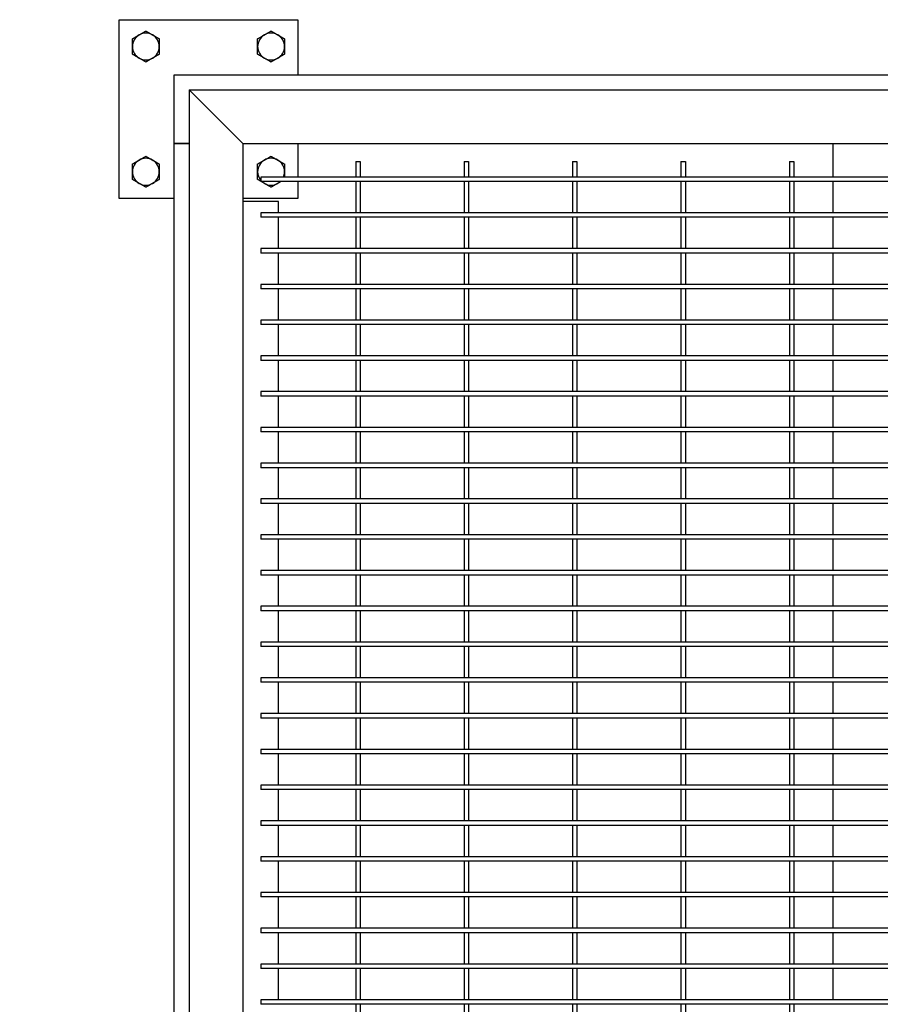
# Model space of a CAD drawing. Header units: inches. Extents: x 24 to 1128, y -94 to 748.
# Tile 500 of 546: x 622 to 646, y 535 to 562. Entities that reach past the tile are written whole.
import ezdxf

# ---------------------------------------------------------------- set-up
doc = ezdxf.new("R2010")
doc.units = ezdxf.units.IN
doc.header["$LTSCALE"] = 32
doc.header["$MEASUREMENT"] = 0
doc.layers.add('Dimension (ANSI)', color=7, linetype='Continuous', lineweight=25)
doc.layers.add('Visible (ANSI)', color=7, linetype='Continuous', lineweight=30)
doc.styles.add('Note Text (ANSI)', font='tahoma.ttf')
doc.dimstyles.new('Architectural (ANSI)', dxfattribs={"dimscale": 32, "dimtxt": 0.125, "dimasz": 0.098425, "dimexe": 0.125, "dimexo": 0.0625, "dimgap": 0.031496, "dimtad": 0, "dimtih": 1, "dimtoh": 1, "dimdec": 4, "dimrnd": 1e-08, "dimzin": 3, "dimdsep": 46, "dimlunit": 4, "dimtxsty": 'Note Text (ANSI)', "dimcen": 0.09, "dimdle": 0.393701, "dimclrd": 256, "dimclre": 256, "dimclrt": 256, "dimadec": 0, "dimazin": 3, "dimtfac": 0.96, "dimtofl": 0, "dimtmove": 0, "dimatfit": 3, "dimfxl": 1, "dimfrac": 2, "dimtolj": 1, "dimtzin": 12, "dimlwd": -1, "dimlwe": -1, "dimarcsym": 0})

# ---------------------------------------------------------------- blocks, each defined once
blk = doc.blocks.new('*D15')
at = {"layer": 'Defpoints', "color": 0, "transparency": 16777216}
for p in [(692.915, 562.239), (493.915, 496.383), (692.915, 464.957)]:
    blk.add_point(p, dxfattribs=at)
at = {"layer": 'Dimension (ANSI)', "transparency": 16777216}
for p, q in [((692.915, 560.239), (692.915, 460.957)), ((493.915, 494.383), (493.915, 460.957)), ((497.065, 464.957), (578.675, 464.957)), ((689.766, 464.957), (594.155, 464.957))]:
    blk.add_line(p, q, dxfattribs=at)
for points in [[(497.065, 465.481), (497.065, 464.432), (493.915, 464.957)], [(689.766, 465.481), (689.766, 464.432), (692.915, 464.957)]]:
    blk.add_solid(points, dxfattribs=at)
at = {"layer": 'Dimension (ANSI)', "transparency": 16777216, "insert": (579.683, 467.036), "char_height": 4, "attachment_point": 1, "style": 'Note Text (ANSI)'}
blk.add_mtext('\\A1;16\'-7"', dxfattribs=at)

msp = doc.modelspace()

# ---------------------------------------------------------------- linework, layer by layer
at = {"layer": 'Visible (ANSI)'}
for p, q in [((624.99529, 562.23882), (629.99529, 562.23882)), ((624.99529, 557.23882), (624.99529, 562.23882)), ((629.99529, 562.23882), (629.99529, 560.69882)), ((626.53529, 560.69882), (691.37529, 560.69882)), ((626.53529, 558.77882), (626.53529, 560.69882)), ((626.95529, 560.27882), (627.33029, 559.90382)), ((626.95529, 560.27882), (626.95529, 520.27882)), ((626.95529, 560.27882), (690.95529, 560.27882)), ((627.33029, 559.90382), (626.95529, 560.27882)), ((628.08029, 559.15382), (627.33029, 559.90382)), ((627.33029, 559.90382), (628.08029, 559.15382)), ((628.08029, 559.15382), (628.45529, 558.77882)), ((628.45529, 558.77882), (628.08029, 559.15382)), ((626.95529, 558.77882), (626.53529, 558.77882)), ((626.53529, 521.77882), (626.53529, 558.77882)), ((626.53529, 558.77882), (626.95529, 558.77882)), ((628.45529, 558.77882), (628.45529, 521.77882)), ((628.45529, 558.77882), (689.45529, 558.77882)), ((629.99529, 558.77882), (629.99529, 557.84132)), ((644.95529, 558.77882), (644.95529, 557.84132)), ((631.61154, 558.27882), (631.73654, 558.27882)), ((631.61154, 558.27882), (631.61154, 557.84132)), ((631.73654, 558.27882), (631.73654, 557.84132)), ((634.64279, 558.27882), (634.76779, 558.27882)), ((634.64279, 558.27882), (634.64279, 557.84132)), ((634.76779, 558.27882), (634.76779, 557.84132)), ((637.67404, 558.27882), (637.79904, 558.27882)), ((637.67404, 558.27882), (637.67404, 557.84132)), ((637.79904, 558.27882), (637.79904, 557.84132)), ((640.70529, 558.27882), (640.83029, 558.27882)), ((640.70529, 558.27882), (640.70529, 557.84132)), ((640.83029, 558.27882), (640.83029, 557.84132)), ((643.73654, 558.27882), (643.86154, 558.27882)), ((643.73654, 558.27882), (643.73654, 557.84132)), ((643.86154, 558.27882), (643.86154, 557.84132)), ((631.67404, 557.84132), (628.95529, 557.84132)), ((628.95529, 557.84132), (628.95529, 557.71632)), ((631.67404, 557.71632), (628.95529, 557.71632)), ((629.99529, 557.71632), (629.99529, 557.23882)), ((631.61154, 557.71632), (631.61154, 556.84132)), ((634.70529, 557.84132), (631.67404, 557.84132)), ((634.70529, 557.71632), (631.67404, 557.71632)), ((631.73654, 557.71632), (631.73654, 556.84132)), ((634.64279, 557.71632), (634.64279, 556.84132)), ((637.73654, 557.84132), (634.70529, 557.84132)), ((637.73654, 557.71632), (634.70529, 557.71632)), ((634.76779, 557.71632), (634.76779, 556.84132)), ((637.67404, 557.71632), (637.67404, 556.84132)), ((640.76779, 557.84132), (637.73654, 557.84132)), ((640.76779, 557.71632), (637.73654, 557.71632)), ((637.79904, 557.71632), (637.79904, 556.84132)), ((640.70529, 557.71632), (640.70529, 556.84132)), ((643.79904, 557.84132), (640.76779, 557.84132)), ((643.79904, 557.71632), (640.76779, 557.71632)), ((640.83029, 557.71632), (640.83029, 556.84132)), ((643.73654, 557.71632), (643.73654, 556.84132)), ((646.83029, 557.84132), (643.79904, 557.84132)), ((646.83029, 557.71632), (643.79904, 557.71632)), ((643.86154, 557.71632), (643.86154, 556.84132)), ((644.95529, 557.71632), (644.95529, 556.84132)), ((626.53529, 557.23882), (624.99529, 557.23882)), ((629.99529, 557.23882), (628.45529, 557.23882)), ((629.45529, 557.15382), (628.45529, 557.15382)), ((629.45529, 556.84132), (629.45529, 557.15382)), ((631.67404, 556.84132), (628.95529, 556.84132)), ((628.95529, 556.84132), (628.95529, 556.71632)), ((634.70529, 556.84132), (631.67404, 556.84132)), ((637.73654, 556.84132), (634.70529, 556.84132)), ((640.76779, 556.84132), (637.73654, 556.84132)), ((643.79904, 556.84132), (640.76779, 556.84132)), ((646.83029, 556.84132), (643.79904, 556.84132)), ((631.67404, 556.71632), (628.95529, 556.71632)), ((629.45529, 555.84132), (629.45529, 556.71632)), ((631.61154, 556.71632), (631.61154, 555.84132)), ((634.70529, 556.71632), (631.67404, 556.71632)), ((631.73654, 556.71632), (631.73654, 555.84132)), ((634.64279, 556.71632), (634.64279, 555.84132)), ((637.73654, 556.71632), (634.70529, 556.71632)), ((634.76779, 556.71632), (634.76779, 555.84132)), ((637.67404, 556.71632), (637.67404, 555.84132)), ((640.76779, 556.71632), (637.73654, 556.71632)), ((637.79904, 556.71632), (637.79904, 555.84132)), ((640.70529, 556.71632), (640.70529, 555.84132)), ((643.79904, 556.71632), (640.76779, 556.71632)), ((640.83029, 556.71632), (640.83029, 555.84132)), ((643.73654, 556.71632), (643.73654, 555.84132)), ((646.83029, 556.71632), (643.79904, 556.71632)), ((643.86154, 556.71632), (643.86154, 555.84132)), ((644.95529, 556.71632), (644.95529, 555.84132)), ((631.67404, 555.84132), (628.95529, 555.84132)), ((628.95529, 555.84132), (628.95529, 555.71632)), ((631.67404, 555.71632), (628.95529, 555.71632)), ((629.45529, 554.84132), (629.45529, 555.71632)), ((631.61154, 555.71632), (631.61154, 554.84132)), ((634.70529, 555.84132), (631.67404, 555.84132)), ((634.70529, 555.71632), (631.67404, 555.71632)), ((631.73654, 555.71632), (631.73654, 554.84132)), ((634.64279, 555.71632), (634.64279, 554.84132)), ((637.73654, 555.84132), (634.70529, 555.84132)), ((637.73654, 555.71632), (634.70529, 555.71632)), ((634.76779, 555.71632), (634.76779, 554.84132)), ((637.67404, 555.71632), (637.67404, 554.84132)), ((640.76779, 555.84132), (637.73654, 555.84132)), ((640.76779, 555.71632), (637.73654, 555.71632)), ((637.79904, 555.71632), (637.79904, 554.84132)), ((640.70529, 555.71632), (640.70529, 554.84132)), ((643.79904, 555.84132), (640.76779, 555.84132)), ((643.79904, 555.71632), (640.76779, 555.71632)), ((640.83029, 555.71632), (640.83029, 554.84132)), ((643.73654, 555.71632), (643.73654, 554.84132)), ((646.83029, 555.84132), (643.79904, 555.84132)), ((646.83029, 555.71632), (643.79904, 555.71632)), ((643.86154, 555.71632), (643.86154, 554.84132)), ((644.95529, 555.71632), (644.95529, 554.84132)), ((631.67404, 554.84132), (628.95529, 554.84132)), ((628.95529, 554.84132), (628.95529, 554.71632)), ((631.67404, 554.71632), (628.95529, 554.71632)), ((629.45529, 553.84132), (629.45529, 554.71632)), ((631.61154, 554.71632), (631.61154, 553.84132)), ((634.70529, 554.84132), (631.67404, 554.84132)), ((634.70529, 554.71632), (631.67404, 554.71632)), ((631.73654, 554.71632), (631.73654, 553.84132)), ((634.64279, 554.71632), (634.64279, 553.84132)), ((637.73654, 554.84132), (634.70529, 554.84132)), ((637.73654, 554.71632), (634.70529, 554.71632)), ((634.76779, 554.71632), (634.76779, 553.84132)), ((637.67404, 554.71632), (637.67404, 553.84132)), ((640.76779, 554.84132), (637.73654, 554.84132)), ((640.76779, 554.71632), (637.73654, 554.71632)), ((637.79904, 554.71632), (637.79904, 553.84132)), ((640.70529, 554.71632), (640.70529, 553.84132)), ((643.79904, 554.84132), (640.76779, 554.84132)), ((643.79904, 554.71632), (640.76779, 554.71632)), ((640.83029, 554.71632), (640.83029, 553.84132)), ((643.73654, 554.71632), (643.73654, 553.84132)), ((646.83029, 554.84132), (643.79904, 554.84132)), ((646.83029, 554.71632), (643.79904, 554.71632)), ((643.86154, 554.71632), (643.86154, 553.84132)), ((644.95529, 554.71632), (644.95529, 553.84132)), ((631.67404, 553.84132), (628.95529, 553.84132)), ((628.95529, 553.84132), (628.95529, 553.71632)), ((634.70529, 553.84132), (631.67404, 553.84132)), ((637.73654, 553.84132), (634.70529, 553.84132)), ((640.76779, 553.84132), (637.73654, 553.84132)), ((643.79904, 553.84132), (640.76779, 553.84132)), ((646.83029, 553.84132), (643.79904, 553.84132)), ((631.67404, 553.71632), (628.95529, 553.71632)), ((629.45529, 552.84132), (629.45529, 553.71632)), ((631.61154, 553.71632), (631.61154, 552.84132)), ((634.70529, 553.71632), (631.67404, 553.71632)), ((631.73654, 553.71632), (631.73654, 552.84132)), ((634.64279, 553.71632), (634.64279, 552.84132)), ((637.73654, 553.71632), (634.70529, 553.71632)), ((634.76779, 553.71632), (634.76779, 552.84132)), ((637.67404, 553.71632), (637.67404, 552.84132)), ((640.76779, 553.71632), (637.73654, 553.71632)), ((637.79904, 553.71632), (637.79904, 552.84132)), ((640.70529, 553.71632), (640.70529, 552.84132)), ((643.79904, 553.71632), (640.76779, 553.71632)), ((640.83029, 553.71632), (640.83029, 552.84132)), ((643.73654, 553.71632), (643.73654, 552.84132)), ((646.83029, 553.71632), (643.79904, 553.71632)), ((643.86154, 553.71632), (643.86154, 552.84132)), ((644.95529, 553.71632), (644.95529, 552.84132)), ((631.67404, 552.84132), (628.95529, 552.84132)), ((628.95529, 552.84132), (628.95529, 552.71632)), ((631.67404, 552.71632), (628.95529, 552.71632)), ((629.45529, 551.84132), (629.45529, 552.71632)), ((631.61154, 552.71632), (631.61154, 551.84132)), ((634.70529, 552.84132), (631.67404, 552.84132)), ((634.70529, 552.71632), (631.67404, 552.71632)), ((631.73654, 552.71632), (631.73654, 551.84132)), ((634.64279, 552.71632), (634.64279, 551.84132)), ((637.73654, 552.84132), (634.70529, 552.84132)), ((637.73654, 552.71632), (634.70529, 552.71632)), ((634.76779, 552.71632), (634.76779, 551.84132)), ((637.67404, 552.71632), (637.67404, 551.84132)), ((640.76779, 552.84132), (637.73654, 552.84132)), ((640.76779, 552.71632), (637.73654, 552.71632)), ((637.79904, 552.71632), (637.79904, 551.84132)), ((640.70529, 552.71632), (640.70529, 551.84132)), ((643.79904, 552.84132), (640.76779, 552.84132)), ((643.79904, 552.71632), (640.76779, 552.71632)), ((640.83029, 552.71632), (640.83029, 551.84132)), ((643.73654, 552.71632), (643.73654, 551.84132)), ((646.83029, 552.84132), (643.79904, 552.84132)), ((646.83029, 552.71632), (643.79904, 552.71632)), ((643.86154, 552.71632), (643.86154, 551.84132)), ((644.95529, 552.71632), (644.95529, 551.84132)), ((631.67404, 551.84132), (628.95529, 551.84132)), ((628.95529, 551.84132), (628.95529, 551.71632)), ((634.70529, 551.84132), (631.67404, 551.84132)), ((637.73654, 551.84132), (634.70529, 551.84132)), ((640.76779, 551.84132), (637.73654, 551.84132)), ((643.79904, 551.84132), (640.76779, 551.84132)), ((646.83029, 551.84132), (643.79904, 551.84132)), ((631.67404, 551.71632), (628.95529, 551.71632)), ((629.45529, 550.84132), (629.45529, 551.71632)), ((631.61154, 551.71632), (631.61154, 550.84132)), ((634.70529, 551.71632), (631.67404, 551.71632)), ((631.73654, 551.71632), (631.73654, 550.84132)), ((634.64279, 551.71632), (634.64279, 550.84132)), ((637.73654, 551.71632), (634.70529, 551.71632)), ((634.76779, 551.71632), (634.76779, 550.84132)), ((637.67404, 551.71632), (637.67404, 550.84132)), ((640.76779, 551.71632), (637.73654, 551.71632)), ((637.79904, 551.71632), (637.79904, 550.84132)), ((640.70529, 551.71632), (640.70529, 550.84132)), ((643.79904, 551.71632), (640.76779, 551.71632)), ((640.83029, 551.71632), (640.83029, 550.84132)), ((643.73654, 551.71632), (643.73654, 550.84132)), ((646.83029, 551.71632), (643.79904, 551.71632)), ((643.86154, 551.71632), (643.86154, 550.84132)), ((644.95529, 551.71632), (644.95529, 550.84132)), ((631.67404, 550.84132), (628.95529, 550.84132)), ((628.95529, 550.84132), (628.95529, 550.71632)), ((634.70529, 550.84132), (631.67404, 550.84132)), ((637.73654, 550.84132), (634.70529, 550.84132)), ((640.76779, 550.84132), (637.73654, 550.84132)), ((643.79904, 550.84132), (640.76779, 550.84132)), ((646.83029, 550.84132), (643.79904, 550.84132)), ((631.67404, 550.71632), (628.95529, 550.71632)), ((629.45529, 549.84132), (629.45529, 550.71632)), ((631.61154, 550.71632), (631.61154, 549.84132)), ((634.70529, 550.71632), (631.67404, 550.71632)), ((631.73654, 550.71632), (631.73654, 549.84132)), ((634.64279, 550.71632), (634.64279, 549.84132)), ((637.73654, 550.71632), (634.70529, 550.71632)), ((634.76779, 550.71632), (634.76779, 549.84132)), ((637.67404, 550.71632), (637.67404, 549.84132)), ((640.76779, 550.71632), (637.73654, 550.71632)), ((637.79904, 550.71632), (637.79904, 549.84132)), ((640.70529, 550.71632), (640.70529, 549.84132)), ((643.79904, 550.71632), (640.76779, 550.71632)), ((640.83029, 550.71632), (640.83029, 549.84132)), ((643.73654, 550.71632), (643.73654, 549.84132)), ((646.83029, 550.71632), (643.79904, 550.71632)), ((643.86154, 550.71632), (643.86154, 549.84132)), ((644.95529, 550.71632), (644.95529, 549.84132)), ((631.67404, 549.84132), (628.95529, 549.84132)), ((628.95529, 549.84132), (628.95529, 549.71632)), ((631.67404, 549.71632), (628.95529, 549.71632)), ((629.45529, 548.84132), (629.45529, 549.71632)), ((631.61154, 549.71632), (631.61154, 548.84132)), ((634.70529, 549.84132), (631.67404, 549.84132)), ((634.70529, 549.71632), (631.67404, 549.71632)), ((631.73654, 549.71632), (631.73654, 548.84132)), ((634.64279, 549.71632), (634.64279, 548.84132)), ((637.73654, 549.84132), (634.70529, 549.84132)), ((637.73654, 549.71632), (634.70529, 549.71632)), ((634.76779, 549.71632), (634.76779, 548.84132)), ((637.67404, 549.71632), (637.67404, 548.84132)), ((640.76779, 549.84132), (637.73654, 549.84132)), ((640.76779, 549.71632), (637.73654, 549.71632)), ((637.79904, 549.71632), (637.79904, 548.84132)), ((640.70529, 549.71632), (640.70529, 548.84132)), ((643.79904, 549.84132), (640.76779, 549.84132)), ((643.79904, 549.71632), (640.76779, 549.71632)), ((640.83029, 549.71632), (640.83029, 548.84132)), ((643.73654, 549.71632), (643.73654, 548.84132)), ((646.83029, 549.84132), (643.79904, 549.84132)), ((646.83029, 549.71632), (643.79904, 549.71632)), ((643.86154, 549.71632), (643.86154, 548.84132)), ((644.95529, 549.71632), (644.95529, 548.84132)), ((631.67404, 548.84132), (628.95529, 548.84132)), ((628.95529, 548.84132), (628.95529, 548.71632)), ((634.70529, 548.84132), (631.67404, 548.84132)), ((637.73654, 548.84132), (634.70529, 548.84132)), ((640.76779, 548.84132), (637.73654, 548.84132)), ((643.79904, 548.84132), (640.76779, 548.84132)), ((646.83029, 548.84132), (643.79904, 548.84132)), ((631.67404, 548.71632), (628.95529, 548.71632)), ((629.45529, 547.84132), (629.45529, 548.71632)), ((631.61154, 548.71632), (631.61154, 547.84132)), ((634.70529, 548.71632), (631.67404, 548.71632)), ((631.73654, 548.71632), (631.73654, 547.84132)), ((634.64279, 548.71632), (634.64279, 547.84132)), ((637.73654, 548.71632), (634.70529, 548.71632)), ((634.76779, 548.71632), (634.76779, 547.84132)), ((637.67404, 548.71632), (637.67404, 547.84132)), ((640.76779, 548.71632), (637.73654, 548.71632)), ((637.79904, 548.71632), (637.79904, 547.84132)), ((640.70529, 548.71632), (640.70529, 547.84132)), ((643.79904, 548.71632), (640.76779, 548.71632)), ((640.83029, 548.71632), (640.83029, 547.84132)), ((643.73654, 548.71632), (643.73654, 547.84132)), ((646.83029, 548.71632), (643.79904, 548.71632)), ((643.86154, 548.71632), (643.86154, 547.84132)), ((644.95529, 548.71632), (644.95529, 547.84132)), ((631.67404, 547.84132), (628.95529, 547.84132)), ((628.95529, 547.84132), (628.95529, 547.71632)), ((631.67404, 547.71632), (628.95529, 547.71632)), ((629.45529, 546.84132), (629.45529, 547.71632)), ((631.61154, 547.71632), (631.61154, 546.84132)), ((634.70529, 547.84132), (631.67404, 547.84132)), ((634.70529, 547.71632), (631.67404, 547.71632)), ((631.73654, 547.71632), (631.73654, 546.84132)), ((634.64279, 547.71632), (634.64279, 546.84132)), ((637.73654, 547.84132), (634.70529, 547.84132)), ((637.73654, 547.71632), (634.70529, 547.71632)), ((634.76779, 547.71632), (634.76779, 546.84132)), ((637.67404, 547.71632), (637.67404, 546.84132)), ((640.76779, 547.84132), (637.73654, 547.84132)), ((640.76779, 547.71632), (637.73654, 547.71632)), ((637.79904, 547.71632), (637.79904, 546.84132)), ((640.70529, 547.71632), (640.70529, 546.84132)), ((643.79904, 547.84132), (640.76779, 547.84132)), ((643.79904, 547.71632), (640.76779, 547.71632)), ((640.83029, 547.71632), (640.83029, 546.84132)), ((643.73654, 547.71632), (643.73654, 546.84132)), ((646.83029, 547.84132), (643.79904, 547.84132)), ((646.83029, 547.71632), (643.79904, 547.71632)), ((643.86154, 547.71632), (643.86154, 546.84132)), ((644.95529, 547.71632), (644.95529, 546.84132)), ((631.67404, 546.84132), (628.95529, 546.84132)), ((628.95529, 546.84132), (628.95529, 546.71632)), ((631.67404, 546.71632), (628.95529, 546.71632)), ((629.45529, 545.84132), (629.45529, 546.71632)), ((631.61154, 546.71632), (631.61154, 545.84132)), ((634.70529, 546.84132), (631.67404, 546.84132)), ((634.70529, 546.71632), (631.67404, 546.71632)), ((631.73654, 546.71632), (631.73654, 545.84132)), ((634.64279, 546.71632), (634.64279, 545.84132)), ((637.73654, 546.84132), (634.70529, 546.84132)), ((637.73654, 546.71632), (634.70529, 546.71632)), ((634.76779, 546.71632), (634.76779, 545.84132)), ((637.67404, 546.71632), (637.67404, 545.84132)), ((640.76779, 546.84132), (637.73654, 546.84132)), ((640.76779, 546.71632), (637.73654, 546.71632)), ((637.79904, 546.71632), (637.79904, 545.84132)), ((640.70529, 546.71632), (640.70529, 545.84132)), ((643.79904, 546.84132), (640.76779, 546.84132)), ((643.79904, 546.71632), (640.76779, 546.71632)), ((640.83029, 546.71632), (640.83029, 545.84132)), ((643.73654, 546.71632), (643.73654, 545.84132)), ((646.83029, 546.84132), (643.79904, 546.84132)), ((646.83029, 546.71632), (643.79904, 546.71632)), ((643.86154, 546.71632), (643.86154, 545.84132)), ((644.95529, 546.71632), (644.95529, 545.84132)), ((631.67404, 545.84132), (628.95529, 545.84132)), ((628.95529, 545.84132), (628.95529, 545.71632)), ((634.70529, 545.84132), (631.67404, 545.84132)), ((637.73654, 545.84132), (634.70529, 545.84132)), ((640.76779, 545.84132), (637.73654, 545.84132)), ((643.79904, 545.84132), (640.76779, 545.84132)), ((646.83029, 545.84132), (643.79904, 545.84132)), ((631.67404, 545.71632), (628.95529, 545.71632)), ((629.45529, 544.84132), (629.45529, 545.71632)), ((631.61154, 545.71632), (631.61154, 544.84132)), ((634.70529, 545.71632), (631.67404, 545.71632)), ((631.73654, 545.71632), (631.73654, 544.84132)), ((634.64279, 545.71632), (634.64279, 544.84132)), ((637.73654, 545.71632), (634.70529, 545.71632)), ((634.76779, 545.71632), (634.76779, 544.84132)), ((637.67404, 545.71632), (637.67404, 544.84132)), ((640.76779, 545.71632), (637.73654, 545.71632)), ((637.79904, 545.71632), (637.79904, 544.84132)), ((640.70529, 545.71632), (640.70529, 544.84132)), ((643.79904, 545.71632), (640.76779, 545.71632)), ((640.83029, 545.71632), (640.83029, 544.84132)), ((643.73654, 545.71632), (643.73654, 544.84132)), ((646.83029, 545.71632), (643.79904, 545.71632)), ((643.86154, 545.71632), (643.86154, 544.84132)), ((644.95529, 545.71632), (644.95529, 544.84132)), ((631.67404, 544.84132), (628.95529, 544.84132)), ((628.95529, 544.84132), (628.95529, 544.71632)), ((631.67404, 544.71632), (628.95529, 544.71632)), ((629.45529, 543.84132), (629.45529, 544.71632)), ((631.61154, 544.71632), (631.61154, 543.84132)), ((634.70529, 544.84132), (631.67404, 544.84132)), ((634.70529, 544.71632), (631.67404, 544.71632)), ((631.73654, 544.71632), (631.73654, 543.84132)), ((634.64279, 544.71632), (634.64279, 543.84132)), ((637.73654, 544.84132), (634.70529, 544.84132)), ((637.73654, 544.71632), (634.70529, 544.71632)), ((634.76779, 544.71632), (634.76779, 543.84132)), ((637.67404, 544.71632), (637.67404, 543.84132)), ((640.76779, 544.84132), (637.73654, 544.84132)), ((640.76779, 544.71632), (637.73654, 544.71632)), ((637.79904, 544.71632), (637.79904, 543.84132)), ((640.70529, 544.71632), (640.70529, 543.84132)), ((643.79904, 544.84132), (640.76779, 544.84132)), ((643.79904, 544.71632), (640.76779, 544.71632)), ((640.83029, 544.71632), (640.83029, 543.84132)), ((643.73654, 544.71632), (643.73654, 543.84132)), ((646.83029, 544.84132), (643.79904, 544.84132)), ((646.83029, 544.71632), (643.79904, 544.71632)), ((643.86154, 544.71632), (643.86154, 543.84132)), ((644.95529, 544.71632), (644.95529, 543.84132)), ((631.67404, 543.84132), (628.95529, 543.84132)), ((628.95529, 543.84132), (628.95529, 543.71632)), ((631.67404, 543.71632), (628.95529, 543.71632)), ((629.45529, 542.84132), (629.45529, 543.71632)), ((631.61154, 543.71632), (631.61154, 542.84132)), ((634.70529, 543.84132), (631.67404, 543.84132)), ((634.70529, 543.71632), (631.67404, 543.71632)), ((631.73654, 543.71632), (631.73654, 542.84132)), ((634.64279, 543.71632), (634.64279, 542.84132)), ((637.73654, 543.84132), (634.70529, 543.84132)), ((637.73654, 543.71632), (634.70529, 543.71632)), ((634.76779, 543.71632), (634.76779, 542.84132)), ((637.67404, 543.71632), (637.67404, 542.84132)), ((640.76779, 543.84132), (637.73654, 543.84132)), ((640.76779, 543.71632), (637.73654, 543.71632)), ((637.79904, 543.71632), (637.79904, 542.84132)), ((640.70529, 543.71632), (640.70529, 542.84132)), ((643.79904, 543.84132), (640.76779, 543.84132)), ((643.79904, 543.71632), (640.76779, 543.71632)), ((640.83029, 543.71632), (640.83029, 542.84132)), ((643.73654, 543.71632), (643.73654, 542.84132)), ((646.83029, 543.84132), (643.79904, 543.84132)), ((646.83029, 543.71632), (643.79904, 543.71632)), ((643.86154, 543.71632), (643.86154, 542.84132)), ((644.95529, 543.71632), (644.95529, 542.84132)), ((631.67404, 542.84132), (628.95529, 542.84132)), ((628.95529, 542.84132), (628.95529, 542.71632)), ((634.70529, 542.84132), (631.67404, 542.84132)), ((637.73654, 542.84132), (634.70529, 542.84132)), ((640.76779, 542.84132), (637.73654, 542.84132)), ((643.79904, 542.84132), (640.76779, 542.84132)), ((646.83029, 542.84132), (643.79904, 542.84132)), ((631.67404, 542.71632), (628.95529, 542.71632)), ((629.45529, 541.84132), (629.45529, 542.71632)), ((631.61154, 542.71632), (631.61154, 541.84132)), ((634.70529, 542.71632), (631.67404, 542.71632)), ((631.73654, 542.71632), (631.73654, 541.84132)), ((634.64279, 542.71632), (634.64279, 541.84132)), ((637.73654, 542.71632), (634.70529, 542.71632)), ((634.76779, 542.71632), (634.76779, 541.84132)), ((637.67404, 542.71632), (637.67404, 541.84132)), ((640.76779, 542.71632), (637.73654, 542.71632)), ((637.79904, 542.71632), (637.79904, 541.84132)), ((640.70529, 542.71632), (640.70529, 541.84132)), ((643.79904, 542.71632), (640.76779, 542.71632)), ((640.83029, 542.71632), (640.83029, 541.84132)), ((643.73654, 542.71632), (643.73654, 541.84132)), ((646.83029, 542.71632), (643.79904, 542.71632)), ((643.86154, 542.71632), (643.86154, 541.84132)), ((644.95529, 542.71632), (644.95529, 541.84132)), ((631.67404, 541.84132), (628.95529, 541.84132)), ((628.95529, 541.84132), (628.95529, 541.71632)), ((631.67404, 541.71632), (628.95529, 541.71632)), ((629.45529, 540.84132), (629.45529, 541.71632)), ((631.61154, 541.71632), (631.61154, 540.84132)), ((634.70529, 541.84132), (631.67404, 541.84132)), ((634.70529, 541.71632), (631.67404, 541.71632)), ((631.73654, 541.71632), (631.73654, 540.84132)), ((634.64279, 541.71632), (634.64279, 540.84132)), ((637.73654, 541.84132), (634.70529, 541.84132)), ((637.73654, 541.71632), (634.70529, 541.71632)), ((634.76779, 541.71632), (634.76779, 540.84132)), ((637.67404, 541.71632), (637.67404, 540.84132)), ((640.76779, 541.84132), (637.73654, 541.84132)), ((640.76779, 541.71632), (637.73654, 541.71632)), ((637.79904, 541.71632), (637.79904, 540.84132)), ((640.70529, 541.71632), (640.70529, 540.84132)), ((643.79904, 541.84132), (640.76779, 541.84132)), ((643.79904, 541.71632), (640.76779, 541.71632)), ((640.83029, 541.71632), (640.83029, 540.84132)), ((643.73654, 541.71632), (643.73654, 540.84132)), ((646.83029, 541.84132), (643.79904, 541.84132)), ((646.83029, 541.71632), (643.79904, 541.71632)), ((643.86154, 541.71632), (643.86154, 540.84132)), ((644.95529, 541.71632), (644.95529, 540.84132)), ((631.67404, 540.84132), (628.95529, 540.84132)), ((628.95529, 540.84132), (628.95529, 540.71632)), ((634.70529, 540.84132), (631.67404, 540.84132)), ((637.73654, 540.84132), (634.70529, 540.84132)), ((640.76779, 540.84132), (637.73654, 540.84132)), ((643.79904, 540.84132), (640.76779, 540.84132)), ((646.83029, 540.84132), (643.79904, 540.84132)), ((631.67404, 540.71632), (628.95529, 540.71632)), ((629.45529, 539.84132), (629.45529, 540.71632)), ((631.61154, 540.71632), (631.61154, 539.84132)), ((634.70529, 540.71632), (631.67404, 540.71632)), ((631.73654, 540.71632), (631.73654, 539.84132)), ((634.64279, 540.71632), (634.64279, 539.84132)), ((637.73654, 540.71632), (634.70529, 540.71632)), ((634.76779, 540.71632), (634.76779, 539.84132)), ((637.67404, 540.71632), (637.67404, 539.84132)), ((640.76779, 540.71632), (637.73654, 540.71632)), ((637.79904, 540.71632), (637.79904, 539.84132)), ((640.70529, 540.71632), (640.70529, 539.84132)), ((643.79904, 540.71632), (640.76779, 540.71632)), ((640.83029, 540.71632), (640.83029, 539.84132)), ((643.73654, 540.71632), (643.73654, 539.84132)), ((646.83029, 540.71632), (643.79904, 540.71632)), ((643.86154, 540.71632), (643.86154, 539.84132)), ((644.95529, 540.71632), (644.95529, 539.84132)), ((631.67404, 539.84132), (628.95529, 539.84132)), ((628.95529, 539.84132), (628.95529, 539.71632)), ((631.67404, 539.71632), (628.95529, 539.71632)), ((629.45529, 538.84132), (629.45529, 539.71632)), ((631.61154, 539.71632), (631.61154, 538.84132)), ((634.70529, 539.84132), (631.67404, 539.84132)), ((634.70529, 539.71632), (631.67404, 539.71632)), ((631.73654, 539.71632), (631.73654, 538.84132)), ((634.64279, 539.71632), (634.64279, 538.84132)), ((637.73654, 539.84132), (634.70529, 539.84132)), ((637.73654, 539.71632), (634.70529, 539.71632)), ((634.76779, 539.71632), (634.76779, 538.84132)), ((637.67404, 539.71632), (637.67404, 538.84132)), ((640.76779, 539.84132), (637.73654, 539.84132)), ((640.76779, 539.71632), (637.73654, 539.71632)), ((637.79904, 539.71632), (637.79904, 538.84132)), ((640.70529, 539.71632), (640.70529, 538.84132)), ((643.79904, 539.84132), (640.76779, 539.84132)), ((643.79904, 539.71632), (640.76779, 539.71632)), ((640.83029, 539.71632), (640.83029, 538.84132)), ((643.73654, 539.71632), (643.73654, 538.84132)), ((646.83029, 539.84132), (643.79904, 539.84132)), ((646.83029, 539.71632), (643.79904, 539.71632)), ((643.86154, 539.71632), (643.86154, 538.84132)), ((644.95529, 539.71632), (644.95529, 538.84132)), ((631.67404, 538.84132), (628.95529, 538.84132)), ((628.95529, 538.84132), (628.95529, 538.71632)), ((631.67404, 538.71632), (628.95529, 538.71632)), ((629.45529, 537.84132), (629.45529, 538.71632)), ((631.61154, 538.71632), (631.61154, 537.84132)), ((634.70529, 538.84132), (631.67404, 538.84132)), ((634.70529, 538.71632), (631.67404, 538.71632)), ((631.73654, 538.71632), (631.73654, 537.84132)), ((634.64279, 538.71632), (634.64279, 537.84132)), ((637.73654, 538.84132), (634.70529, 538.84132)), ((637.73654, 538.71632), (634.70529, 538.71632)), ((634.76779, 538.71632), (634.76779, 537.84132)), ((637.67404, 538.71632), (637.67404, 537.84132)), ((640.76779, 538.84132), (637.73654, 538.84132)), ((640.76779, 538.71632), (637.73654, 538.71632)), ((637.79904, 538.71632), (637.79904, 537.84132)), ((640.70529, 538.71632), (640.70529, 537.84132)), ((643.79904, 538.84132), (640.76779, 538.84132)), ((643.79904, 538.71632), (640.76779, 538.71632)), ((640.83029, 538.71632), (640.83029, 537.84132)), ((643.73654, 538.71632), (643.73654, 537.84132)), ((646.83029, 538.84132), (643.79904, 538.84132)), ((646.83029, 538.71632), (643.79904, 538.71632)), ((643.86154, 538.71632), (643.86154, 537.84132)), ((644.95529, 538.71632), (644.95529, 537.84132)), ((631.67404, 537.84132), (628.95529, 537.84132)), ((628.95529, 537.84132), (628.95529, 537.71632)), ((634.70529, 537.84132), (631.67404, 537.84132)), ((637.73654, 537.84132), (634.70529, 537.84132)), ((640.76779, 537.84132), (637.73654, 537.84132)), ((643.79904, 537.84132), (640.76779, 537.84132)), ((646.83029, 537.84132), (643.79904, 537.84132)), ((631.67404, 537.71632), (628.95529, 537.71632)), ((629.45529, 536.84132), (629.45529, 537.71632)), ((631.61154, 537.71632), (631.61154, 536.84132)), ((634.70529, 537.71632), (631.67404, 537.71632)), ((631.73654, 537.71632), (631.73654, 536.84132)), ((634.64279, 537.71632), (634.64279, 536.84132)), ((637.73654, 537.71632), (634.70529, 537.71632)), ((634.76779, 537.71632), (634.76779, 536.84132)), ((637.67404, 537.71632), (637.67404, 536.84132)), ((640.76779, 537.71632), (637.73654, 537.71632)), ((637.79904, 537.71632), (637.79904, 536.84132)), ((640.70529, 537.71632), (640.70529, 536.84132)), ((643.79904, 537.71632), (640.76779, 537.71632)), ((640.83029, 537.71632), (640.83029, 536.84132)), ((643.73654, 537.71632), (643.73654, 536.84132)), ((646.83029, 537.71632), (643.79904, 537.71632)), ((643.86154, 537.71632), (643.86154, 536.84132)), ((644.95529, 537.71632), (644.95529, 536.84132)), ((631.67404, 536.84132), (628.95529, 536.84132)), ((628.95529, 536.84132), (628.95529, 536.71632)), ((631.67404, 536.71632), (628.95529, 536.71632)), ((629.45529, 535.84132), (629.45529, 536.71632)), ((631.61154, 536.71632), (631.61154, 535.84132)), ((634.70529, 536.84132), (631.67404, 536.84132)), ((634.70529, 536.71632), (631.67404, 536.71632)), ((631.73654, 536.71632), (631.73654, 535.84132)), ((634.64279, 536.71632), (634.64279, 535.84132)), ((637.73654, 536.84132), (634.70529, 536.84132)), ((637.73654, 536.71632), (634.70529, 536.71632)), ((634.76779, 536.71632), (634.76779, 535.84132)), ((637.67404, 536.71632), (637.67404, 535.84132)), ((640.76779, 536.84132), (637.73654, 536.84132)), ((640.76779, 536.71632), (637.73654, 536.71632)), ((637.79904, 536.71632), (637.79904, 535.84132)), ((640.70529, 536.71632), (640.70529, 535.84132)), ((643.79904, 536.84132), (640.76779, 536.84132)), ((643.79904, 536.71632), (640.76779, 536.71632)), ((640.83029, 536.71632), (640.83029, 535.84132)), ((643.73654, 536.71632), (643.73654, 535.84132)), ((646.83029, 536.84132), (643.79904, 536.84132)), ((646.83029, 536.71632), (643.79904, 536.71632)), ((643.86154, 536.71632), (643.86154, 535.84132)), ((644.95529, 536.71632), (644.95529, 535.84132)), ((631.67404, 535.84132), (628.95529, 535.84132)), ((628.95529, 535.84132), (628.95529, 535.71632)), ((631.67404, 535.71632), (628.95529, 535.71632)), ((629.45529, 534.84132), (629.45529, 535.71632)), ((631.61154, 535.71632), (631.61154, 534.84132)), ((634.70529, 535.84132), (631.67404, 535.84132)), ((634.70529, 535.71632), (631.67404, 535.71632)), ((631.73654, 535.71632), (631.73654, 534.84132)), ((634.64279, 535.71632), (634.64279, 534.84132)), ((637.73654, 535.84132), (634.70529, 535.84132)), ((637.73654, 535.71632), (634.70529, 535.71632)), ((634.76779, 535.71632), (634.76779, 534.84132)), ((637.67404, 535.71632), (637.67404, 534.84132)), ((640.76779, 535.84132), (637.73654, 535.84132)), ((640.76779, 535.71632), (637.73654, 535.71632)), ((637.79904, 535.71632), (637.79904, 534.84132)), ((640.70529, 535.71632), (640.70529, 534.84132)), ((643.79904, 535.84132), (640.76779, 535.84132)), ((643.79904, 535.71632), (640.76779, 535.71632)), ((640.83029, 535.71632), (640.83029, 534.84132)), ((643.73654, 535.71632), (643.73654, 534.84132)), ((646.83029, 535.84132), (643.79904, 535.84132)), ((646.83029, 535.71632), (643.79904, 535.71632)), ((643.86154, 535.71632), (643.86154, 534.84132)), ((644.95529, 535.71632), (644.95529, 534.84132)), ((631.67404, 534.84132), (628.95529, 534.84132)), ((628.95529, 534.84132), (628.95529, 534.71632)), ((634.70529, 534.84132), (631.67404, 534.84132)), ((637.73654, 534.84132), (634.70529, 534.84132)), ((640.76779, 534.84132), (637.73654, 534.84132)), ((643.79904, 534.84132), (640.76779, 534.84132)), ((646.83029, 534.84132), (643.79904, 534.84132)), ((631.67404, 534.71632), (628.95529, 534.71632)), ((631.61154, 534.71632), (631.61154, 533.84132)), ((634.70529, 534.71632), (631.67404, 534.71632)), ((631.73654, 534.71632), (631.73654, 533.84132)), ((634.64279, 534.71632), (634.64279, 533.84132)), ((637.73654, 534.71632), (634.70529, 534.71632)), ((634.76779, 534.71632), (634.76779, 533.84132)), ((637.67404, 534.71632), (637.67404, 533.84132)), ((640.76779, 534.71632), (637.73654, 534.71632)), ((637.79904, 534.71632), (637.79904, 533.84132)), ((640.70529, 534.71632), (640.70529, 533.84132)), ((643.79904, 534.71632), (640.76779, 534.71632)), ((640.83029, 534.71632), (640.83029, 533.84132)), ((643.73654, 534.71632), (643.73654, 533.84132)), ((646.83029, 534.71632), (643.79904, 534.71632)), ((643.86154, 534.71632), (643.86154, 533.84132))]:
    msp.add_line(p, q, dxfattribs=at)
for centre, start, end in [((625.74529, 561.48882), 120, 180), ((625.74529, 561.48882), 60, 120), ((625.74529, 561.48882), 0, 60), ((629.24529, 561.48882), 120, 180), ((629.24529, 561.48882), 60, 120), ((629.24529, 561.48882), 0, 60), ((625.74529, 561.48882), 180, 240), ((625.74529, 561.48882), 300, 0), ((629.24529, 561.48882), 180, 240), ((629.24529, 561.48882), 300, 0), ((625.74529, 561.48882), 240, 300), ((629.24529, 561.48882), 240, 300), ((625.74529, 557.98882), 120, 180), ((625.74529, 557.98882), 60, 120), ((625.74529, 557.98882), 0, 60), ((629.24529, 557.98882), 120, 180), ((629.24529, 557.98882), 60, 120), ((629.24529, 557.98882), 0, 60), ((625.74529, 557.98882), 180, 240), ((625.74529, 557.98882), 300, 0), ((629.24529, 557.98882), 180, 219.34583), ((629.24529, 557.98882), 336.837931, 0), ((625.74529, 557.98882), 240, 300), ((629.24529, 557.98882), 226.607672, 240), ((629.24529, 557.98882), 240, 300), ((629.24529, 557.98882), 300, 313.392328)]:
    msp.add_arc(centre, 0.375, start, end, dxfattribs=at)
for points, weights in [([(625.37029, 561.70533), (625.47077, 561.76334), (625.55779, 561.81358)], [1, 1.0379548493, 1]), ([(625.55779, 561.81358), (625.64481, 561.86382), (625.74529, 561.92183)], [1, 1.0379548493, 1]), ([(625.74529, 561.92183), (625.84577, 561.86382), (625.93279, 561.81358)], [1, 1.0379548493, 1]), ([(625.93279, 561.81358), (626.01981, 561.76334), (626.12029, 561.70533)], [1, 1.0379548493, 1]), ([(628.87029, 561.70533), (628.97077, 561.76334), (629.05779, 561.81358)], [1, 1.0379548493, 1]), ([(629.05779, 561.81358), (629.14481, 561.86382), (629.24529, 561.92183)], [1, 1.0379548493, 1]), ([(629.24529, 561.92183), (629.34577, 561.86382), (629.43279, 561.81358)], [1, 1.0379548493, 1]), ([(629.43279, 561.81358), (629.51981, 561.76334), (629.62029, 561.70533)], [1, 1.0379548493, 1]), ([(625.37029, 561.48882), (625.37029, 561.5893), (625.37029, 561.70533)], [1, 1.0379548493, 1]), ([(625.37029, 561.27231), (625.37029, 561.38834), (625.37029, 561.48882)], [1, 1.0379548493, 1]), ([(626.12029, 561.70533), (626.12029, 561.5893), (626.12029, 561.48882)], [1, 1.0379548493, 1]), ([(626.12029, 561.48882), (626.12029, 561.38834), (626.12029, 561.27231)], [1, 1.0379548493, 1]), ([(628.87029, 561.48882), (628.87029, 561.5893), (628.87029, 561.70533)], [1, 1.0379548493, 1]), ([(628.87029, 561.27231), (628.87029, 561.38834), (628.87029, 561.48882)], [1, 1.0379548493, 1]), ([(629.62029, 561.70533), (629.62029, 561.5893), (629.62029, 561.48882)], [1, 1.0379548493, 1]), ([(629.62029, 561.48882), (629.62029, 561.38834), (629.62029, 561.27231)], [1, 1.0379548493, 1]), ([(625.55779, 561.16406), (625.47077, 561.2143), (625.37029, 561.27231)], [1, 1.0379548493, 1]), ([(626.12029, 561.27231), (626.01981, 561.2143), (625.93279, 561.16406)], [1, 1.0379548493, 1]), ([(629.05779, 561.16406), (628.97077, 561.2143), (628.87029, 561.27231)], [1, 1.0379548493, 1]), ([(629.62029, 561.27231), (629.51981, 561.2143), (629.43279, 561.16406)], [1, 1.0379548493, 1]), ([(625.74529, 561.05581), (625.64481, 561.11382), (625.55779, 561.16406)], [1, 1.0379548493, 1]), ([(625.93279, 561.16406), (625.84577, 561.11382), (625.74529, 561.05581)], [1, 1.0379548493, 1]), ([(629.24529, 561.05581), (629.14481, 561.11382), (629.05779, 561.16406)], [1, 1.0379548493, 1]), ([(629.43279, 561.16406), (629.34577, 561.11382), (629.24529, 561.05581)], [1, 1.0379548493, 1]), ([(625.37029, 558.20533), (625.47077, 558.26334), (625.55779, 558.31358)], [1, 1.0379548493, 1]), ([(625.37029, 557.98882), (625.37029, 558.0893), (625.37029, 558.20533)], [1, 1.0379548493, 1]), ([(625.55779, 558.31358), (625.64481, 558.36382), (625.74529, 558.42183)], [1, 1.0379548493, 1]), ([(625.74529, 558.42183), (625.84577, 558.36382), (625.93279, 558.31358)], [1, 1.0379548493, 1]), ([(625.93279, 558.31358), (626.01981, 558.26334), (626.12029, 558.20533)], [1, 1.0379548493, 1]), ([(626.12029, 558.20533), (626.12029, 558.0893), (626.12029, 557.98882)], [1, 1.0379548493, 1]), ([(628.87029, 558.20533), (628.97077, 558.26334), (629.05779, 558.31358)], [1, 1.0379548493, 1]), ([(628.87029, 557.98882), (628.87029, 558.0893), (628.87029, 558.20533)], [1, 1.0379548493, 1]), ([(629.05779, 558.31358), (629.14481, 558.36382), (629.24529, 558.42183)], [1, 1.0379548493, 1]), ([(629.24529, 558.42183), (629.34577, 558.36382), (629.43279, 558.31358)], [1, 1.0379548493, 1]), ([(629.43279, 558.31358), (629.51981, 558.26334), (629.62029, 558.20533)], [1, 1.0379548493, 1]), ([(629.62029, 558.20533), (629.62029, 558.0893), (629.62029, 557.98882)], [1, 1.0379548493, 1]), ([(625.37029, 557.77231), (625.37029, 557.88834), (625.37029, 557.98882)], [1, 1.0379548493, 1]), ([(626.12029, 557.98882), (626.12029, 557.88834), (626.12029, 557.77231)], [1, 1.0379548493, 1]), ([(628.87029, 557.77231), (628.87029, 557.88834), (628.87029, 557.98882)], [1, 1.0379548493, 1]), ([(629.62029, 557.98882), (629.62029, 557.91772), (629.62029, 557.84132)], [1, 1.02656152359, 1.01594653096]), ([(625.55779, 557.66406), (625.47077, 557.7143), (625.37029, 557.77231)], [1, 1.0379548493, 1]), ([(625.74529, 557.55581), (625.64481, 557.61382), (625.55779, 557.66406)], [1, 1.0379548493, 1]), ([(625.93279, 557.66406), (625.84577, 557.61382), (625.74529, 557.55581)], [1, 1.0379548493, 1]), ([(626.12029, 557.77231), (626.01981, 557.7143), (625.93279, 557.66406)], [1, 1.0379548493, 1]), ([(628.95529, 557.72324), (628.91484, 557.74659), (628.87029, 557.77231)], [1.01864832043, 1.0164783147, 1]), ([(629.05779, 557.66406), (629.01338, 557.6897), (628.96728, 557.71632)], [1, 1.01901750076, 1.01897734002]), ([(629.24529, 557.55581), (629.14481, 557.61382), (629.05779, 557.66406)], [1, 1.0379548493, 1]), ([(629.43279, 557.66406), (629.34577, 557.61382), (629.24529, 557.55581)], [1, 1.0379548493, 1]), ([(629.52331, 557.71632), (629.4772, 557.6897), (629.43279, 557.66406)], [1.01897734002, 1.01901750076, 1])]:
    msp.add_rational_spline(points, weights, degree=2, dxfattribs=at)

# ---------------------------------------------------------------- dimensions: what is measured, and where the dimension line sits
at = {"layer": 'Dimension (ANSI)'}
dim = msp.add_linear_dim(base=(692.91529, 464.95655), p1=(493.91529, 496.38341), p2=(692.91529, 562.23882), dimstyle='Architectural (ANSI)', override={"dimgap": 0.031496, "dimtih": 0, "dimtoh": 0, "dimdec": 4, "dimlfac": 1, "dimtol": 0, "dimlim": 0, "dimtp": 0, "dimtm": 0, "dimtdec": 2, "dimatfit": 1}, dxfattribs=at)
dim.commit()
dim.dimension.update_dxf_attribs({"geometry": '*D15', "text_midpoint": (586.41529, 464.95655), "dimtype": 160})

doc.saveas('drawing.dxf')
